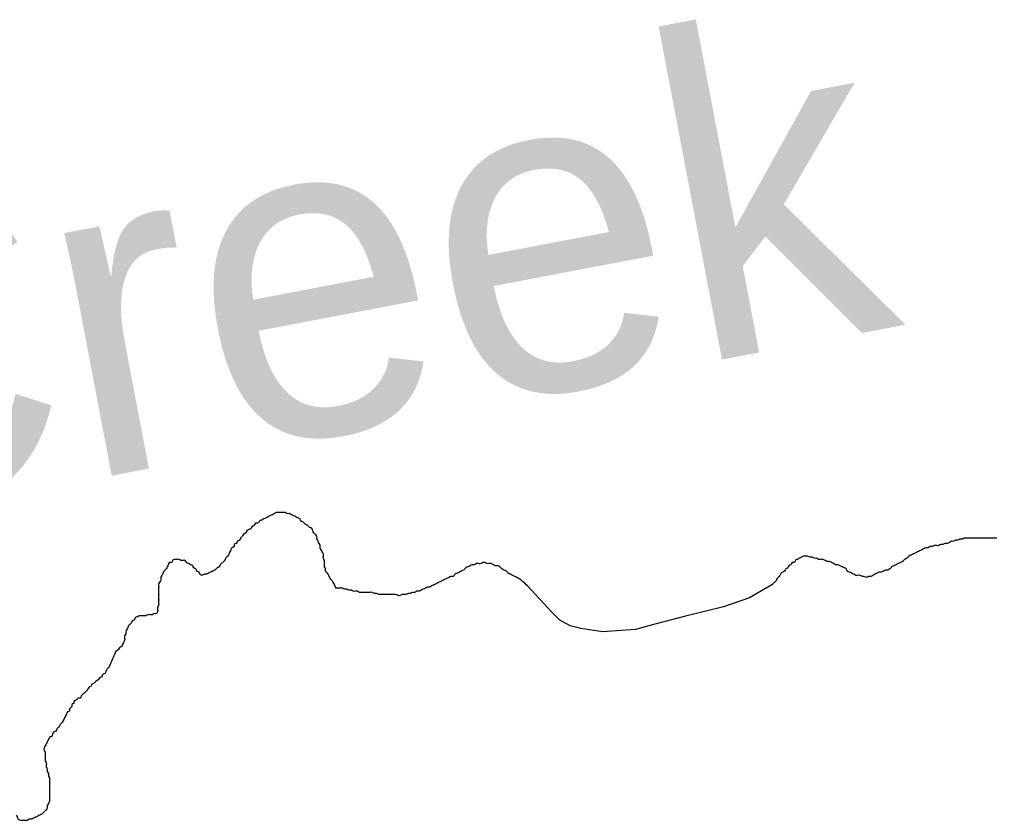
# Model space of a CAD drawing. Extents: x 813775 to 1157140, y 1757555 to 1979907.
# Drawn here: x 1039048 to 1041594, y 1856982 to 1859084 of the extents above; entities that cross this region are included whole.
import ezdxf

# ---------------------------------------------------------------- set-up
doc = ezdxf.new("R2010")
doc.units = 0
doc.layers.add('Level 35', color=7, linetype='Continuous')

msp = doc.modelspace()

# ---------------------------------------------------------------- linework, layer by layer
at = {"layer": 'Level 35'}
msp.add_lwpolyline([(1041022.9951449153, 1857600.3221160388), (1040964.7049130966, 1857566.8320454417), (1040896.3646595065, 1857543.1106616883), (1040795.9463276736, 1857517.993902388), (1040719.2378797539, 1857498.4586451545), (1040664.8446166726, 1857483.1095144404), (1040578.3732754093, 1857477.5280123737), (1040521.1906142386, 1857485.9002654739), (1040493.2966331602, 1857492.8771430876), (1040466.7973511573, 1857508.2262737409), (1040445.8768653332, 1857529.1569065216), (1040381.7207089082, 1857597.5303068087)], dxfattribs=at)
for points in [[(1041826.3413171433, 1857848.6987224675), (1041826.3413171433, 1857843.11722565), (1041820.7625242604, 1857840.3264773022), (1041820.7625242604, 1857834.7449804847), (1041815.1837314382, 1857831.954232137), (1041812.3943349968, 1857826.3727353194), (1041806.815542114, 1857823.5819869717), (1041804.0261456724, 1857818.0004902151), (1041798.4473528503, 1857815.2097418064), (1041792.8685599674, 1857809.6282450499), (1041787.2897670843, 1857804.046748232), (1041781.7109742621, 1857801.2559998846), (1041778.9215778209, 1857795.674503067), (1041773.3427849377, 1857792.883754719), (1041767.7639920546, 1857787.3022579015), (1041762.1851992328, 1857784.511509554), (1041756.6064063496, 1857778.9300127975), (1041751.0276134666, 1857776.1392643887), (1041748.238217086, 1857770.557767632), (1041742.6594242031, 1857767.7670192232), (1041737.0806313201, 1857764.9762708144), (1041734.2912348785, 1857759.394774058), (1041728.7124420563, 1857759.394774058), (1041723.1336491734, 1857753.8132773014), (1041717.5548562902, 1857751.0225288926), (1041711.9760634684, 1857748.2317805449), (1041706.3972705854, 1857745.4410321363), (1041700.8184777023, 1857742.650283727), (1041695.2396848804, 1857742.650283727), (1041689.6608919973, 1857739.8595353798), (1041684.0820991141, 1857737.0687869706), (1041678.5033062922, 1857734.278038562), (1041672.924513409, 1857734.278038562), (1041667.3457205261, 1857731.487290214), (1041661.766927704, 1857731.487290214), (1041656.1881348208, 1857728.6965418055), (1041650.6093419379, 1857725.9057933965), (1041645.0305491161, 1857725.9057933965), (1041639.4517562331, 1857723.115045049), (1041633.8729633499, 1857723.115045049), (1041628.2941705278, 1857723.115045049), (1041622.7153776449, 1857723.115045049), (1041617.1365847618, 1857723.115045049), (1041611.5577919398, 1857723.115045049), (1041605.9789990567, 1857723.115045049), (1041600.4002062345, 1857723.115045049), (1041594.8214133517, 1857723.115045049), (1041589.2426204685, 1857723.115045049), (1041583.6638276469, 1857723.115045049), (1041578.0850347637, 1857723.115045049), (1041572.5062418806, 1857723.115045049), (1041566.9274490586, 1857723.115045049), (1041561.3486561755, 1857723.115045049), (1041555.7698632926, 1857723.115045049), (1041550.1910704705, 1857723.115045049), (1041544.6122775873, 1857723.115045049), (1041539.0334847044, 1857723.115045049), (1041533.4546918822, 1857723.115045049), (1041527.8758989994, 1857723.115045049), (1041522.2971061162, 1857720.32429664), (1041516.7183132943, 1857720.32429664), (1041511.1395204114, 1857717.5335482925), (1041505.5607275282, 1857717.5335482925), (1041499.9819347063, 1857714.7427998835), (1041494.4031418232, 1857714.7427998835), (1041488.82434894, 1857711.952051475), (1041483.2455561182, 1857709.1613031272), (1041477.666763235, 1857709.1613031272), (1041472.087970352, 1857706.3705547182), (1041466.50917753, 1857706.3705547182), (1041460.9303846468, 1857703.5798063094), (1041455.3515917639, 1857703.5798063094), (1041449.7727989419, 1857703.5798063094), (1041444.1940060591, 1857700.7890579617), (1041438.6152131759, 1857700.7890579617), (1041433.0364203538, 1857697.998309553), (1041427.4576274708, 1857697.998309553), (1041421.8788345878, 1857695.2075611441), (1041416.3000417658, 1857692.4168127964), (1041410.7212488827, 1857689.6260643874), (1041405.1424559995, 1857686.8353159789), (1041399.5636631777, 1857684.0445676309), (1041393.9848702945, 1857681.2538192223), (1041388.4060774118, 1857678.4630708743), (1041382.8272845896, 1857675.6723224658), (1041377.2484917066, 1857670.090825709), (1041371.6696988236, 1857667.3000773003), (1041366.0909060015, 1857661.7185805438), (1041360.5121131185, 1857658.927832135), (1041354.9333202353, 1857656.1370837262), (1041349.3545274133, 1857653.3463353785)], [(1039865.3956259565, 1857614.2758579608), (1039862.6062295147, 1857619.8573547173), (1039859.8168331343, 1857625.4388514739), (1039857.0274366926, 1857631.0203482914), (1039851.4486438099, 1857636.601845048), (1039851.4486438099, 1857642.1833418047), (1039848.6592473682, 1857647.764838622), (1039848.6592473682, 1857653.3463353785), (1039848.6592473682, 1857658.927832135), (1039848.6592473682, 1857664.5093288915), (1039845.8698509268, 1857670.090825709), (1039845.8698509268, 1857675.6723224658), (1039845.8698509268, 1857681.2538192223), (1039843.0804545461, 1857686.8353159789), (1039840.291058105, 1857692.4168127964), (1039837.5016616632, 1857697.998309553), (1039837.5016616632, 1857703.5798063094), (1039834.7122652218, 1857709.1613031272), (1039831.9228687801, 1857714.7427998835), (1039829.1334723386, 1857720.32429664), (1039829.1334723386, 1857725.9057933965), (1039826.3440759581, 1857731.487290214), (1039820.7652830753, 1857737.0687869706), (1039817.9758866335, 1857742.650283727), (1039815.1864901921, 1857748.2317805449), (1039809.6076973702, 1857751.0225288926), (1039804.028904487, 1857756.6040256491), (1039798.4501116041, 1857759.394774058), (1039792.871318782, 1857764.9762708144), (1039787.2925258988, 1857767.7670192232), (1039784.5031294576, 1857773.3485159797), (1039778.9243365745, 1857776.1392643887), (1039773.3455437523, 1857778.9300127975), (1039767.7667508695, 1857781.720761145), (1039762.1879579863, 1857784.511509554), (1039756.6091651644, 1857787.3022579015), (1039751.0303722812, 1857787.3022579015), (1039745.451579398, 1857790.0930063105), (1039739.8727865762, 1857790.0930063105), (1039734.293993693, 1857790.0930063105), (1039728.7152008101, 1857790.0930063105), (1039723.1364079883, 1857790.0930063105), (1039717.5576151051, 1857787.3022579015), (1039711.9788222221, 1857784.511509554), (1039706.4000294, 1857781.720761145), (1039700.821236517, 1857778.9300127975), (1039695.242443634, 1857776.1392643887), (1039689.6636508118, 1857773.3485159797), (1039684.0848579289, 1857770.557767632), (1039678.5060650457, 1857767.7670192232), (1039672.9272722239, 1857762.1855224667), (1039667.3484793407, 1857762.1855224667), (1039664.5590828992, 1857756.6040256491), (1039658.9802900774, 1857753.8132773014), (1039656.1908936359, 1857748.2317805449), (1039650.6121007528, 1857745.4410321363), (1039645.0333079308, 1857742.650283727), (1039642.2439114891, 1857737.0687869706), (1039636.665118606, 1857734.278038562), (1039633.8757221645, 1857728.6965418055), (1039628.2969293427, 1857723.115045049), (1039625.5075329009, 1857717.5335482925), (1039619.928740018, 1857714.7427998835), (1039617.1393435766, 1857709.1613031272), (1039611.5605507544, 1857706.3705547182), (1039611.5605507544, 1857700.7890579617), (1039605.9817578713, 1857697.998309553), (1039603.19236143, 1857692.4168127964), (1039600.4029649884, 1857686.8353159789), (1039597.613568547, 1857681.2538192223), (1039594.8241721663, 1857675.6723224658), (1039589.2453792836, 1857670.090825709), (1039586.4559828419, 1857664.5093288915), (1039580.8771899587, 1857658.927832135), (1039575.2983971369, 1857653.3463353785), (1039572.5090006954, 1857647.764838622), (1039566.9302078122, 1857644.9740902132), (1039561.3514149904, 1857639.3925934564), (1039555.7726221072, 1857636.601845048), (1039550.193829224, 1857633.811096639), (1039544.6150364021, 1857631.0203482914), (1039539.0362435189, 1857628.2295998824), (1039533.4574506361, 1857628.2295998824), (1039527.8786578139, 1857625.4388514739), (1039522.299864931, 1857628.2295998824), (1039519.5104684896, 1857633.811096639), (1039513.9316756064, 1857636.601845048), (1039511.142279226, 1857642.1833418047), (1039505.563486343, 1857644.9740902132), (1039502.7740899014, 1857650.5555869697), (1039497.1952970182, 1857653.3463353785)], [(1039497.1952970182, 1857653.3463353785), (1039491.6165041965, 1857656.1370837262), (1039486.0377113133, 1857658.927832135), (1039483.2483148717, 1857664.5093288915), (1039477.6695220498, 1857664.5093288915), (1039472.0907291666, 1857664.5093288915), (1039466.5119362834, 1857667.3000773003), (1039460.9331434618, 1857667.3000773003), (1039455.3543505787, 1857667.3000773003), (1039449.7755576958, 1857664.5093288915), (1039446.9861612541, 1857658.927832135), (1039441.4073684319, 1857658.927832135), (1039438.6179719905, 1857653.3463353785), (1039435.8285755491, 1857647.764838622), (1039433.0391791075, 1857642.1833418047), (1039427.4603862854, 1857636.601845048), (1039424.670989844, 1857631.0203482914), (1039421.8815934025, 1857625.4388514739), (1039419.092196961, 1857619.8573547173), (1039419.092196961, 1857614.2758579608), (1039416.3028005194, 1857608.6943612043), (1039413.513404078, 1857603.1128643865), (1039413.513404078, 1857597.53136763), (1039413.513404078, 1857591.9498708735), (1039413.513404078, 1857586.368374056), (1039413.513404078, 1857580.7868772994), (1039413.513404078, 1857575.2053805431), (1039413.513404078, 1857569.6238837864), (1039413.513404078, 1857564.0423869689), (1039413.513404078, 1857558.4608902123), (1039413.513404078, 1857552.8793934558), (1039413.513404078, 1857547.2978966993), (1039410.7240076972, 1857541.7163998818), (1039410.7240076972, 1857536.134903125), (1039410.7240076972, 1857530.5534063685), (1039407.934611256, 1857524.971909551), (1039402.3558183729, 1857524.971909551), (1039396.7770254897, 1857522.1811612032), (1039391.1982326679, 1857522.1811612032), (1039385.6194397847, 1857522.1811612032), (1039380.0406469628, 1857519.3904127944), (1039374.4618540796, 1857519.3904127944), (1039368.8830611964, 1857519.3904127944), (1039363.3042683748, 1857519.3904127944), (1039357.7254754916, 1857516.5996644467), (1039352.1466826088, 1857513.8089160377), (1039349.3572861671, 1857508.2274192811), (1039343.7784933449, 1857505.4366708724), (1039340.9890969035, 1857499.8551741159), (1039335.4103040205, 1857494.2736772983), (1039332.6209075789, 1857488.6921805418), (1039329.8315111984, 1857483.1106837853), (1039327.042114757, 1857477.5291870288), (1039327.042114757, 1857471.9476902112), (1039324.2527183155, 1857466.3661934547), (1039324.2527183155, 1857460.7846966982), (1039324.2527183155, 1857455.2031998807), (1039321.463321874, 1857449.6217031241), (1039318.6739254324, 1857444.0402063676), (1039315.8845289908, 1857438.458709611), (1039310.305736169, 1857435.667961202), (1039307.5163397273, 1857430.0864644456), (1039301.9375468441, 1857427.2957160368), (1039299.1496177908, 1857421.7171555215)], [(1041349.3545274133, 1857653.3463353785), (1041343.7757345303, 1857650.5555869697), (1041338.1969416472, 1857647.764838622), (1041332.6181488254, 1857642.1833418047), (1041327.0393559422, 1857639.3925934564), (1041321.4605630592, 1857639.3925934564), (1041315.8817702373, 1857636.601845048), (1041310.3029773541, 1857633.811096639), (1041304.7241844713, 1857633.811096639), (1041299.1453916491, 1857631.0203482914), (1041293.566598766, 1857628.2295998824), (1041287.987805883, 1857625.4388514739), (1041282.409013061, 1857622.6481031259), (1041276.830220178, 1857622.6481031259), (1041271.2514272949, 1857619.8573547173), (1041265.6726344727, 1857622.6481031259), (1041260.0938415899, 1857622.6481031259), (1041254.5150487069, 1857625.4388514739), (1041248.936255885, 1857625.4388514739), (1041243.3574630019, 1857625.4388514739), (1041237.7786701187, 1857628.2295998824), (1041232.1998772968, 1857631.0203482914), (1041226.6210844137, 1857633.811096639), (1041221.0422915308, 1857636.601845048), (1041218.2528951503, 1857642.1833418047), (1041212.6741022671, 1857644.9740902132), (1041207.0953093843, 1857647.764838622), (1041201.5165165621, 1857650.5555869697), (1041195.937723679, 1857653.3463353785), (1041190.358930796, 1857653.3463353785), (1041184.780137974, 1857656.1370837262), (1041179.201345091, 1857658.927832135), (1041173.6225522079, 1857661.7185805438), (1041168.0437593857, 1857661.7185805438), (1041162.4649665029, 1857664.5093288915), (1041156.8861736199, 1857667.3000773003), (1041151.307380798, 1857667.3000773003), (1041145.7285879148, 1857667.3000773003), (1041140.1497950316, 1857670.090825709), (1041134.5710022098, 1857670.090825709), (1041128.9922093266, 1857672.8815740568), (1041123.4134164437, 1857672.8815740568), (1041117.8346236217, 1857675.6723224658), (1041112.2558307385, 1857675.6723224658), (1041106.6770378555, 1857675.6723224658), (1041101.0982450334, 1857672.8815740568), (1041095.5194521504, 1857670.090825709), (1041089.9406592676, 1857667.3000773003), (1041084.3618664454, 1857664.5093288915), (1041081.572470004, 1857658.927832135), (1041075.9936771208, 1857658.927832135), (1041073.2042806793, 1857653.3463353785), (1041067.6254878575, 1857650.5555869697), (1041064.8360914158, 1857644.9740902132), (1041059.2572985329, 1857642.1833418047), (1041056.4679020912, 1857636.601845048), (1041050.8891092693, 1857633.811096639), (1041045.3103163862, 1857628.2295998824), (1041042.5209199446, 1857622.6481031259), (1041036.9421271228, 1857617.0666063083), (1041034.1527306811, 1857611.4851095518), (1041028.5739377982, 1857605.9036127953), (1041022.9951449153, 1857600.3221160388), (1041022.993473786, 1857600.3204440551)], [(1040381.7207089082, 1857597.5303068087), (1040353.5400014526, 1857619.8573547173), (1040347.9612085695, 1857622.6481031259), (1040342.3824156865, 1857625.4388514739), (1040336.8036228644, 1857628.2295998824), (1040331.2248299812, 1857631.0203482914), (1040325.6460370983, 1857636.601845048), (1040320.0672442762, 1857639.3925934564), (1040314.4884513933, 1857642.1833418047), (1040308.9096585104, 1857647.764838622), (1040303.3308656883, 1857650.5555869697), (1040297.7520728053, 1857650.5555869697), (1040292.1732799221, 1857653.3463353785), (1040286.5944871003, 1857656.1370837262), (1040281.015694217, 1857656.1370837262), (1040275.436901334, 1857656.1370837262), (1040269.858108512, 1857658.927832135), (1040264.2793156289, 1857658.927832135), (1040258.700522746, 1857656.1370837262), (1040253.1217299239, 1857656.1370837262), (1040247.5429370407, 1857656.1370837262), (1040241.9641441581, 1857653.3463353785), (1040236.3853513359, 1857653.3463353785), (1040230.806558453, 1857650.5555869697), (1040225.2277656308, 1857647.764838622), (1040219.6489727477, 1857644.9740902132), (1040214.0701798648, 1857639.3925934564), (1040208.4913870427, 1857636.601845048), (1040202.9125941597, 1857633.811096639), (1040197.3338012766, 1857631.0203482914), (1040191.7550084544, 1857628.2295998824), (1040186.1762155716, 1857622.6481031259), (1040180.5974226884, 1857622.6481031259), (1040175.0186298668, 1857619.8573547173), (1040169.4398369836, 1857617.0666063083), (1040163.8610441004, 1857614.2758579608), (1040158.2822512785, 1857611.4851095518), (1040152.7034583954, 1857608.6943612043), (1040147.1246655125, 1857605.9036127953), (1040141.5458726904, 1857603.1128643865), (1040135.9670798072, 1857600.3221160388), (1040130.3882869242, 1857597.53136763), (1040124.8094941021, 1857594.7406192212), (1040119.2307012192, 1857594.7406192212), (1040113.6519083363, 1857591.9498708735), (1040108.0731155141, 1857589.1591224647), (1040102.4943226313, 1857586.368374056), (1040096.9155297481, 1857583.5776257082), (1040091.3367369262, 1857583.5776257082), (1040085.757944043, 1857580.7868772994), (1040080.17915116, 1857580.7868772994), (1040074.600358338, 1857577.9961289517), (1040069.0215654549, 1857577.9961289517), (1040063.4427725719, 1857575.2053805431), (1040057.8639797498, 1857575.2053805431), (1040052.2851868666, 1857575.2053805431), (1040046.706393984, 1857572.414632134), (1040041.1276011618, 1857572.414632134), (1040035.548808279, 1857575.2053805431), (1040029.9700153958, 1857575.2053805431), (1040024.3912225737, 1857575.2053805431), (1040018.8124296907, 1857575.2053805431), (1040013.2336368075, 1857575.2053805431), (1040007.6548439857, 1857575.2053805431), (1040002.0760511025, 1857575.2053805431), (1039996.4972582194, 1857575.2053805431), (1039990.9184653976, 1857575.2053805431), (1039985.3396725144, 1857577.9961289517), (1039979.7608796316, 1857577.9961289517), (1039974.1820868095, 1857580.7868772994), (1039968.6032939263, 1857580.7868772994), (1039963.0245010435, 1857580.7868772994), (1039957.4457082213, 1857580.7868772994), (1039951.8669153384, 1857580.7868772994), (1039946.2881224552, 1857580.7868772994), (1039940.7093296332, 1857580.7868772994), (1039935.1305367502, 1857583.5776257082), (1039929.5517438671, 1857583.5776257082), (1039923.9729510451, 1857583.5776257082), (1039918.3941581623, 1857586.368374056), (1039912.8153652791, 1857586.368374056), (1039907.2365724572, 1857589.1591224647), (1039901.657779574, 1857589.1591224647), (1039896.0789866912, 1857591.9498708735), (1039890.500193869, 1857591.9498708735), (1039884.9214009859, 1857591.9498708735), (1039879.342608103, 1857591.9498708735), (1039876.5532117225, 1857597.53136763), (1039873.7638152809, 1857603.1128643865), (1039870.9744188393, 1857608.6943612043), (1039865.3956259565, 1857614.2758579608)], [(1039299.1496177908, 1857421.7171555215), (1039285.7444988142, 1857389.9054045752), (1039282.9551040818, 1857384.323913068), (1039277.3763145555, 1857378.742421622), (1039274.5869198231, 1857373.1609301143), (1039271.7975250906, 1857367.579438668), (1039266.2187355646, 1857364.7886928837), (1039263.429340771, 1857359.2072014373), (1039257.8505513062, 1857356.4164556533), (1039255.0611565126, 1857350.834964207), (1039249.4823669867, 1857348.0442184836), (1039243.9035775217, 1857342.4627269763), (1039238.3247879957, 1857339.6719812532), (1039235.5353932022, 1857334.0904897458), (1039229.956603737, 1857331.2997440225), (1039227.1672089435, 1857325.7182525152), (1039221.5884194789, 1857320.1367610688), (1039216.0096299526, 1857314.5552695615), (1039210.4308404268, 1857308.9737780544), (1039207.6414456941, 1857303.392286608), (1039202.0626561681, 1857303.392286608), (1039196.4838666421, 1857297.8107951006), (1039190.9050771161, 1857295.0200493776), (1039190.9050771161, 1857289.43855787), (1039185.32628759, 1857286.647812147), (1039185.32628759, 1857281.0663206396), (1039179.7474981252, 1857275.4848291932), (1039179.7474981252, 1857269.9033376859), (1039174.1687085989, 1857267.1125919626), (1039171.3793138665, 1857261.5311004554), (1039168.589919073, 1857255.9496090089), (1039165.8005243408, 1857250.3681175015), (1039163.011129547, 1857244.7866260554), (1039160.2217348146, 1857239.2051345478), (1039154.6429452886, 1857233.6236430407), (1039151.8535505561, 1857228.0421515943), (1039146.2747610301, 1857222.460660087), (1039143.4853662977, 1857216.8791686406), (1039137.9065767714, 1857214.0884228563), (1039135.1171819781, 1857208.50693141), (1039132.3277872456, 1857202.9254399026), (1039126.7489977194, 1857200.1346941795), (1039123.9596029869, 1857194.553202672), (1039121.1702082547, 1857188.9717112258), (1039118.3808134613, 1857183.3902197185), (1039115.5914187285, 1857177.808728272), (1039112.802023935, 1857172.2272367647), (1039112.802023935, 1857166.6457452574), (1039115.5914187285, 1857161.064253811), (1039115.5914187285, 1857155.4827623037), (1039115.5914187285, 1857149.9012708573), (1039115.5914187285, 1857144.31977935), (1039115.5914187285, 1857138.7382878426), (1039118.3808134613, 1857133.1567963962), (1039118.3808134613, 1857127.5753048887), (1039118.3808134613, 1857121.9938134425), (1039121.1702082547, 1857116.4123219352), (1039121.1702082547, 1857110.8308304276), (1039123.9596029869, 1857105.2493389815), (1039123.9596029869, 1857099.667847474), (1039126.7489977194, 1857094.0863560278), (1039126.7489977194, 1857088.5048645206), (1039126.7489977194, 1857082.9233730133), (1039126.7489977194, 1857077.341881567), (1039126.7489977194, 1857071.7603900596), (1039126.7489977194, 1857066.1788986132), (1039126.7489977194, 1857060.5974071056), (1039126.7489977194, 1857055.0159155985), (1039126.7489977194, 1857049.4344241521), (1039126.7489977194, 1857043.8529326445), (1039126.7489977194, 1857038.2714411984), (1039126.7489977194, 1857032.689949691), (1039123.9596029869, 1857027.1084582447), (1039121.1702082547, 1857021.5269667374), (1039121.1702082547, 1857015.94547523), (1039118.3808134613, 1857010.3639837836), (1039112.802023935, 1857004.7824922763), (1039107.22323447, 1856999.20100083), (1039101.644444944, 1856996.4102550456), (1039096.0656554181, 1856993.6195093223), (1039090.4868658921, 1856990.8287635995), (1039084.9080763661, 1856988.0380178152), (1039079.3292869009, 1856985.2472720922), (1039073.7504973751, 1856985.2472720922), (1039068.1717078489, 1856982.4565263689), (1039062.5929183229, 1856982.4565263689), (1039057.014128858, 1856982.4565263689), (1039051.435339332, 1856982.4565263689), (1039045.8565498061, 1856985.2472720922), (1039043.0671550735, 1856990.8287635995), (1039040.2777602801, 1856996.4102550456)]]:
    msp.add_spline(points, degree=3, dxfattribs=at)

# ---------------------------------------------------------------- texts
msp.add_text('Creek', height=844.7983104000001, rotation=10.767788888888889, dxfattribs=at).set_placement((1038411.8399953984, 1857719.88225785))

doc.saveas('drawing.dxf')
